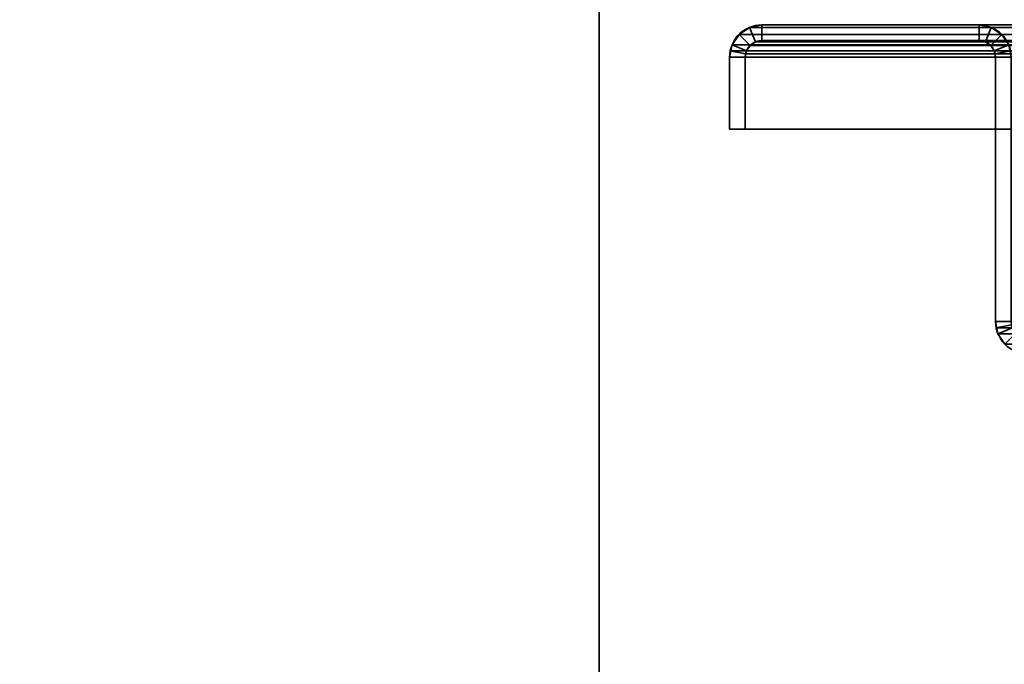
# Model space of a CAD drawing. Header units: millimetres. Extents: x -503 to 6703, y -110 to 193.
# Tile 330 of 656: x 1042 to 1136, y 19 to 81. Entities that reach past the tile are written whole.
import ezdxf

# ---------------------------------------------------------------- set-up
doc = ezdxf.new("R2010")
doc.units = ezdxf.units.MM
doc.layers.add('151', color=7, linetype='Continuous', true_color=0xffffff)

# ---------------------------------------------------------------- blocks, each defined once
blk = doc.blocks.new('UG_SURFACE_002')
at = {"layer": '151', "color": 252, "linetype": 'Continuous', "lineweight": 35}
for points in [[(947.5, -14, -7.75), (947.5, 174.4, -7.75), (1097.5, 174.4, -7.75), (1097.5, -14, -7.75)], [(2052.5, -14, 2212.25), (2052.5, 174.4, 2212.25), (947.5, 174.4, 2212.25), (947.5, -14, 2212.25)], [(1097.5, -14, 2062.25), (1097.5, 174.4, 2062.25), (1902.5, 174.4, 2062.25), (1902.5, -14, 2062.25)], [(1097.5, -14, -7.75), (1097.5, 174.4, -7.75), (1097.5, 174.4, 2062.25), (1097.5, -14, 2062.25)]]:
    blk.add_3dface(points, dxfattribs=at)
blk = doc.blocks.new('UG_SURFACE_166')
at = {"layer": '151', "color": 252, "linetype": 'Continuous', "lineweight": 35}
for points in [[(1111.901, 79.766, 2045.349), (1111.901, 79.766, -7.75), (1110.902, 79.098, -7.75), (1110.902, 79.098, 2046.348)], [(1111.901, 79.766, 2045.349), (1110.902, 79.098, 2046.348), (1111.963, 78.037, 2045.287), (1112.475, 78.38, 2044.775)], [(1110.902, 79.098, -7.75), (1111.901, 79.766, -7.75), (1112.475, 78.38, -7.75), (1111.963, 78.037, -7.75)], [(1113.08, 80, 2044.17), (1113.08, 80, -7.75), (1111.901, 79.766, -7.75), (1111.901, 79.766, 2045.349)], [(1113.08, 80, 2044.17), (1111.901, 79.766, 2045.349), (1112.475, 78.38, 2044.775), (1113.08, 78.5, 2044.17)], [(1113.08, 78.5, -7.75), (1112.475, 78.38, -7.75), (1111.901, 79.766, -7.75), (1113.08, 80, -7.75)], [(1133.92, 80, 2023.33), (1133.92, 80, -7.75), (1113.08, 80, -7.75), (1113.08, 80, 2044.17)], [(1133.92, 80, 2023.33), (1113.08, 80, 2044.17), (1113.08, 78.5, 2044.17), (1133.92, 78.5, 2023.33)], [(1113.08, 80, -7.75), (1133.92, 80, -7.75), (1133.92, 78.5, -7.75), (1113.08, 78.5, -7.75)], [(1135.099, 79.766, 2022.151), (1135.099, 79.766, -7.75), (1133.92, 80, -7.75), (1133.92, 80, 2023.33)], [(1133.92, 78.5, 2023.33), (1134.525, 78.38, 2022.725), (1135.099, 79.766, 2022.151), (1133.92, 80, 2023.33)], [(1133.92, 80, -7.75), (1135.099, 79.766, -7.75), (1134.525, 78.38, -7.75), (1133.92, 78.5, -7.75)], [(1134.525, 78.38, 2022.725), (1135.037, 78.037, 2022.213), (1136.098, 79.098, 2021.152), (1135.099, 79.766, 2022.151)], [(1135.037, 78.037, -7.75), (1134.525, 78.38, -7.75), (1135.099, 79.766, -7.75), (1136.098, 79.098, -7.75)], [(1136.098, 79.098, 2021.152), (1136.098, 79.098, -7.75), (1135.099, 79.766, -7.75), (1135.099, 79.766, 2022.151)], [(1110.902, 79.098, 2046.348), (1110.902, 79.098, -7.75), (1110.234, 78.099, -7.75), (1110.234, 78.099, 2047.016)], [(1111.62, 77.525, 2045.63), (1111.963, 78.037, 2045.287), (1110.902, 79.098, 2046.348), (1110.234, 78.099, 2047.016)], [(1111.963, 78.037, -7.75), (1111.62, 77.525, -7.75), (1110.234, 78.099, -7.75), (1110.902, 79.098, -7.75)], [(1111.963, 78.037, 2045.287), (1111.963, 78.037, -7.75), (1112.475, 78.38, -7.75), (1112.475, 78.38, 2044.775)], [(1112.475, 78.38, 2044.775), (1112.475, 78.38, -7.75), (1113.08, 78.5, -7.75), (1113.08, 78.5, 2044.17)], [(1133.92, 78.5, 2023.33), (1113.08, 78.5, 2044.17), (1113.08, 78.5, -7.75), (1133.92, 78.5, -7.75)], [(1133.92, 78.5, 2023.33), (1133.92, 78.5, -7.75), (1134.525, 78.38, -7.75), (1134.525, 78.38, 2022.725)], [(1134.525, 78.38, 2022.725), (1134.525, 78.38, -7.75), (1135.037, 78.037, -7.75), (1135.037, 78.037, 2022.213)], [(1136.766, 78.099, 2020.484), (1136.098, 79.098, 2021.152), (1135.037, 78.037, 2022.213), (1135.38, 77.525, 2021.87)], [(1136.098, 79.098, -7.75), (1136.766, 78.099, -7.75), (1135.38, 77.525, -7.75), (1135.037, 78.037, -7.75)], [(1136.766, 78.099, 2020.484), (1136.766, 78.099, -7.75), (1136.098, 79.098, -7.75), (1136.098, 79.098, 2021.152)], [(1110, 76.92, -7.75), (1110.059, 77.521, 2047.191), (1110.234, 78.099, 2047.016)], [(1110.234, 78.099, 2047.016), (1110.234, 78.099, -7.75), (1110, 76.92, -7.75)], [(1110, 76.92, -7.75), (1110.234, 78.099, -7.75), (1111.62, 77.525, -7.75), (1111.5, 76.92, -7.75)], [(1110, 76.92, -7.75), (1110, 76.92, 2047.25), (1110.059, 77.521, 2047.191)], [(1111.5, 76.92, 2045.75), (1111.53, 77.228, 2045.72), (1110.059, 77.521, 2047.191), (1110, 76.92, 2047.25)], [(1111.53, 77.228, 2045.72), (1111.62, 77.525, 2045.63), (1110.234, 78.099, 2047.016), (1110.059, 77.521, 2047.191)], [(1111.5, 76.92, -7.75), (1111.62, 77.525, -7.75), (1111.62, 77.525, 2045.63)], [(1111.62, 77.525, 2045.63), (1111.53, 77.228, 2045.72), (1111.5, 76.92, -7.75)], [(1111.62, 77.525, 2045.63), (1111.62, 77.525, -7.75), (1111.963, 78.037, -7.75), (1111.963, 78.037, 2045.287)], [(1135.037, 78.037, 2022.213), (1135.037, 78.037, -7.75), (1135.38, 77.525, -7.75), (1135.38, 77.525, 2021.87)], [(1136.941, 77.521, 2020.309), (1136.766, 78.099, 2020.484), (1135.38, 77.525, 2021.87), (1135.47, 77.228, 2021.78)], [(1135.5, 76.92, -7.75), (1135.38, 77.525, -7.75), (1136.766, 78.099, -7.75), (1137, 76.92, -7.75)], [(1135.38, 77.525, -7.75), (1135.5, 76.92, -7.75), (1135.5, 76.92, 2021.75)], [(1135.5, 76.92, 2021.75), (1135.47, 77.228, 2021.78), (1135.38, 77.525, -7.75)], [(1135.47, 77.228, 2021.78), (1135.38, 77.525, 2021.87), (1135.38, 77.525, -7.75)], [(1137, 76.92, 2020.25), (1136.941, 77.521, 2020.309), (1135.47, 77.228, 2021.78), (1135.5, 76.92, 2021.75)], [(1110, 76.92, 2047.25), (1110, 76.92, -7.75), (1110, 70, -7.75), (1110, 70, 2047.25)], [(1110, 76.92, 2047.25), (1110, 70, 2047.25), (1111.5, 70, 2045.75), (1111.5, 76.92, 2045.75)], [(1111.5, 76.92, -7.75), (1111.5, 70, -7.75), (1110, 70, -7.75), (1110, 76.92, -7.75)], [(1111.53, 77.228, 2045.72), (1111.5, 76.92, 2045.75), (1111.5, 76.92, -7.75)], [(1111.5, 76.92, 2045.75), (1111.5, 70, 2045.75), (1111.5, 70, -7.75), (1111.5, 76.92, -7.75)], [(1135.5, 51.58, 2021.75), (1135.5, 76.92, 2021.75), (1135.5, 76.92, -7.75), (1135.5, 51.58, -7.75)], [(1137, 51.58, 2020.25), (1137, 76.92, 2020.25), (1135.5, 76.92, 2021.75), (1135.5, 51.58, 2021.75)], [(1137, 76.92, -7.75), (1137, 51.58, -7.75), (1135.5, 51.58, -7.75), (1135.5, 76.92, -7.75)], [(1111.5, 70, 2045.75), (1110, 70, 2047.25), (1110, 70, -7.75), (1111.5, 70, -7.75)], [(1135.5, 51.58, -7.75), (1135.734, 50.401, -7.75), (1135.734, 50.401, 2021.516)], [(1135.734, 50.401, 2021.516), (1135.559, 50.979, 2021.691), (1135.5, 51.58, -7.75)], [(1135.559, 50.979, 2021.691), (1135.5, 51.58, 2021.75), (1135.5, 51.58, -7.75)], [(1135.5, 51.58, 2021.75), (1135.559, 50.979, 2021.691), (1137.03, 51.272, 2020.22), (1137, 51.58, 2020.25)], [(1137, 51.58, -7.75), (1137.12, 50.975, -7.75), (1135.734, 50.401, -7.75), (1135.5, 51.58, -7.75)], [(1135.559, 50.979, 2021.691), (1135.734, 50.401, 2021.516), (1137.12, 50.975, 2020.13), (1137.03, 51.272, 2020.22)], [(1135.734, 50.401, 2021.516), (1136.402, 49.402, 2020.848), (1137.463, 50.463, 2019.787), (1137.12, 50.975, 2020.13)], [(1136.402, 49.402, -7.75), (1135.734, 50.401, -7.75), (1137.12, 50.975, -7.75), (1137.463, 50.463, -7.75)], [(1135.734, 50.401, 2021.516), (1135.734, 50.401, -7.75), (1136.402, 49.402, -7.75), (1136.402, 49.402, 2020.848)]]:
    blk.add_3dface(points, dxfattribs=at)
blk = doc.blocks.new('UG_SURFACE_167')
at = {"layer": '151', "color": 252, "linetype": 'Continuous', "lineweight": 35}
for points in [[(1111.901, 79.766, 2045.349), (1111.901, 79.766, -7.75), (1110.902, 79.098, -7.75), (1110.902, 79.098, 2046.348)], [(1111.901, 79.766, 2045.349), (1110.902, 79.098, 2046.348), (1111.963, 78.037, 2045.287), (1112.475, 78.38, 2044.775)], [(1110.902, 79.098, -7.75), (1111.901, 79.766, -7.75), (1112.475, 78.38, -7.75), (1111.963, 78.037, -7.75)], [(1113.08, 80, 2044.17), (1113.08, 80, -7.75), (1111.901, 79.766, -7.75), (1111.901, 79.766, 2045.349)], [(1113.08, 80, 2044.17), (1111.901, 79.766, 2045.349), (1112.475, 78.38, 2044.775), (1113.08, 78.5, 2044.17)], [(1113.08, 78.5, -7.75), (1112.475, 78.38, -7.75), (1111.901, 79.766, -7.75), (1113.08, 80, -7.75)], [(1133.92, 80, 2023.33), (1133.92, 80, -7.75), (1113.08, 80, -7.75), (1113.08, 80, 2044.17)], [(1133.92, 80, 2023.33), (1113.08, 80, 2044.17), (1113.08, 78.5, 2044.17), (1133.92, 78.5, 2023.33)], [(1113.08, 80, -7.75), (1133.92, 80, -7.75), (1133.92, 78.5, -7.75), (1113.08, 78.5, -7.75)], [(1135.099, 79.766, 2022.151), (1135.099, 79.766, -7.75), (1133.92, 80, -7.75), (1133.92, 80, 2023.33)], [(1133.92, 78.5, 2023.33), (1134.525, 78.38, 2022.725), (1135.099, 79.766, 2022.151), (1133.92, 80, 2023.33)], [(1133.92, 80, -7.75), (1135.099, 79.766, -7.75), (1134.525, 78.38, -7.75), (1133.92, 78.5, -7.75)], [(1134.525, 78.38, 2022.725), (1135.037, 78.037, 2022.213), (1136.098, 79.098, 2021.152), (1135.099, 79.766, 2022.151)], [(1135.037, 78.037, -7.75), (1134.525, 78.38, -7.75), (1135.099, 79.766, -7.75), (1136.098, 79.098, -7.75)], [(1136.098, 79.098, 2021.152), (1136.098, 79.098, -7.75), (1135.099, 79.766, -7.75), (1135.099, 79.766, 2022.151)], [(1110.902, 79.098, 2046.348), (1110.902, 79.098, -7.75), (1110.234, 78.099, -7.75), (1110.234, 78.099, 2047.016)], [(1111.62, 77.525, 2045.63), (1111.963, 78.037, 2045.287), (1110.902, 79.098, 2046.348), (1110.234, 78.099, 2047.016)], [(1111.963, 78.037, -7.75), (1111.62, 77.525, -7.75), (1110.234, 78.099, -7.75), (1110.902, 79.098, -7.75)], [(1111.963, 78.037, 2045.287), (1111.963, 78.037, -7.75), (1112.475, 78.38, -7.75), (1112.475, 78.38, 2044.775)], [(1112.475, 78.38, 2044.775), (1112.475, 78.38, -7.75), (1113.08, 78.5, -7.75), (1113.08, 78.5, 2044.17)], [(1133.92, 78.5, 2023.33), (1113.08, 78.5, 2044.17), (1113.08, 78.5, -7.75), (1133.92, 78.5, -7.75)], [(1133.92, 78.5, 2023.33), (1133.92, 78.5, -7.75), (1134.525, 78.38, -7.75), (1134.525, 78.38, 2022.725)], [(1134.525, 78.38, 2022.725), (1134.525, 78.38, -7.75), (1135.037, 78.037, -7.75), (1135.037, 78.037, 2022.213)], [(1136.766, 78.099, 2020.484), (1136.098, 79.098, 2021.152), (1135.037, 78.037, 2022.213), (1135.38, 77.525, 2021.87)], [(1136.098, 79.098, -7.75), (1136.766, 78.099, -7.75), (1135.38, 77.525, -7.75), (1135.037, 78.037, -7.75)], [(1136.766, 78.099, 2020.484), (1136.766, 78.099, -7.75), (1136.098, 79.098, -7.75), (1136.098, 79.098, 2021.152)], [(1110, 76.92, -7.75), (1110.059, 77.521, 2047.191), (1110.234, 78.099, 2047.016)], [(1110.234, 78.099, 2047.016), (1110.234, 78.099, -7.75), (1110, 76.92, -7.75)], [(1110, 76.92, -7.75), (1110.234, 78.099, -7.75), (1111.62, 77.525, -7.75), (1111.5, 76.92, -7.75)], [(1110, 76.92, -7.75), (1110, 76.92, 2047.25), (1110.059, 77.521, 2047.191)], [(1111.5, 76.92, 2045.75), (1111.53, 77.228, 2045.72), (1110.059, 77.521, 2047.191), (1110, 76.92, 2047.25)], [(1111.53, 77.228, 2045.72), (1111.62, 77.525, 2045.63), (1110.234, 78.099, 2047.016), (1110.059, 77.521, 2047.191)], [(1111.5, 76.92, -7.75), (1111.62, 77.525, -7.75), (1111.62, 77.525, 2045.63)], [(1111.62, 77.525, 2045.63), (1111.53, 77.228, 2045.72), (1111.5, 76.92, -7.75)], [(1111.62, 77.525, 2045.63), (1111.62, 77.525, -7.75), (1111.963, 78.037, -7.75), (1111.963, 78.037, 2045.287)], [(1135.037, 78.037, 2022.213), (1135.037, 78.037, -7.75), (1135.38, 77.525, -7.75), (1135.38, 77.525, 2021.87)], [(1136.941, 77.521, 2020.309), (1136.766, 78.099, 2020.484), (1135.38, 77.525, 2021.87), (1135.47, 77.228, 2021.78)], [(1135.5, 76.92, -7.75), (1135.38, 77.525, -7.75), (1136.766, 78.099, -7.75), (1137, 76.92, -7.75)], [(1135.38, 77.525, -7.75), (1135.5, 76.92, -7.75), (1135.5, 76.92, 2021.75)], [(1135.5, 76.92, 2021.75), (1135.47, 77.228, 2021.78), (1135.38, 77.525, -7.75)], [(1135.47, 77.228, 2021.78), (1135.38, 77.525, 2021.87), (1135.38, 77.525, -7.75)], [(1137, 76.92, 2020.25), (1136.941, 77.521, 2020.309), (1135.47, 77.228, 2021.78), (1135.5, 76.92, 2021.75)], [(1110, 76.92, 2047.25), (1110, 76.92, -7.75), (1110, 70, -7.75), (1110, 70, 2047.25)], [(1110, 76.92, 2047.25), (1110, 70, 2047.25), (1111.5, 70, 2045.75), (1111.5, 76.92, 2045.75)], [(1111.5, 76.92, -7.75), (1111.5, 70, -7.75), (1110, 70, -7.75), (1110, 76.92, -7.75)], [(1111.53, 77.228, 2045.72), (1111.5, 76.92, 2045.75), (1111.5, 76.92, -7.75)], [(1111.5, 76.92, 2045.75), (1111.5, 70, 2045.75), (1111.5, 70, -7.75), (1111.5, 76.92, -7.75)], [(1135.5, 51.58, 2021.75), (1135.5, 76.92, 2021.75), (1135.5, 76.92, -7.75), (1135.5, 51.58, -7.75)], [(1137, 51.58, 2020.25), (1137, 76.92, 2020.25), (1135.5, 76.92, 2021.75), (1135.5, 51.58, 2021.75)], [(1137, 76.92, -7.75), (1137, 51.58, -7.75), (1135.5, 51.58, -7.75), (1135.5, 76.92, -7.75)], [(1111.5, 70, 2045.75), (1110, 70, 2047.25), (1110, 70, -7.75), (1111.5, 70, -7.75)], [(1135.5, 51.58, -7.75), (1135.734, 50.401, -7.75), (1135.734, 50.401, 2021.516)], [(1135.734, 50.401, 2021.516), (1135.559, 50.979, 2021.691), (1135.5, 51.58, -7.75)], [(1135.559, 50.979, 2021.691), (1135.5, 51.58, 2021.75), (1135.5, 51.58, -7.75)], [(1135.5, 51.58, 2021.75), (1135.559, 50.979, 2021.691), (1137.03, 51.272, 2020.22), (1137, 51.58, 2020.25)], [(1137, 51.58, -7.75), (1137.12, 50.975, -7.75), (1135.734, 50.401, -7.75), (1135.5, 51.58, -7.75)], [(1135.559, 50.979, 2021.691), (1135.734, 50.401, 2021.516), (1137.12, 50.975, 2020.13), (1137.03, 51.272, 2020.22)], [(1135.734, 50.401, 2021.516), (1136.402, 49.402, 2020.848), (1137.463, 50.463, 2019.787), (1137.12, 50.975, 2020.13)], [(1136.402, 49.402, -7.75), (1135.734, 50.401, -7.75), (1137.12, 50.975, -7.75), (1137.463, 50.463, -7.75)], [(1135.734, 50.401, 2021.516), (1135.734, 50.401, -7.75), (1136.402, 49.402, -7.75), (1136.402, 49.402, 2020.848)]]:
    blk.add_3dface(points, dxfattribs=at)
blk = doc.blocks.new('UG_SURFACE_168')
at = {"layer": '151', "color": 252, "linetype": 'Continuous', "lineweight": 35}
for points in [[(1112.475, 78.38, 2044.775), (1111.963, 78.037, 2045.287), (1110.902, 79.098, 2046.348), (1111.901, 79.766, 2045.349)], [(1888.099, 79.766, 2045.349), (1111.901, 79.766, 2045.349), (1110.902, 79.098, 2046.348), (1889.098, 79.098, 2046.348)], [(1113.08, 78.5, 2044.17), (1112.475, 78.38, 2044.775), (1111.901, 79.766, 2045.349), (1113.08, 80, 2044.17)], [(1886.92, 80, 2044.17), (1113.08, 80, 2044.17), (1111.901, 79.766, 2045.349), (1888.099, 79.766, 2045.349)], [(1113.08, 80, 2044.17), (1133.92, 80, 2023.33), (1133.92, 78.5, 2023.33), (1113.08, 78.5, 2044.17)], [(1133.92, 80, 2023.33), (1113.08, 80, 2044.17), (1886.92, 80, 2044.17), (1866.08, 80, 2023.33)], [(1864.901, 79.766, 2022.151), (1135.099, 79.766, 2022.151), (1133.92, 80, 2023.33), (1866.08, 80, 2023.33)], [(1133.92, 80, 2023.33), (1135.099, 79.766, 2022.151), (1134.525, 78.38, 2022.725), (1133.92, 78.5, 2023.33)], [(1135.099, 79.766, 2022.151), (1136.098, 79.098, 2021.152), (1135.037, 78.037, 2022.213), (1134.525, 78.38, 2022.725)], [(1863.902, 79.098, 2021.152), (1136.098, 79.098, 2021.152), (1135.099, 79.766, 2022.151), (1864.901, 79.766, 2022.151)], [(1110.234, 78.099, 2047.016), (1110.902, 79.098, 2046.348), (1111.963, 78.037, 2045.287), (1111.62, 77.525, 2045.63)], [(1889.098, 79.098, 2046.348), (1110.902, 79.098, 2046.348), (1110.234, 78.099, 2047.016), (1889.766, 78.099, 2047.016)], [(1888.037, 78.037, 2045.287), (1111.963, 78.037, 2045.287), (1112.475, 78.38, 2044.775), (1887.525, 78.38, 2044.775)], [(1887.525, 78.38, 2044.775), (1112.475, 78.38, 2044.775), (1113.08, 78.5, 2044.17), (1886.92, 78.5, 2044.17)], [(1133.92, 78.5, 2023.33), (1866.08, 78.5, 2023.33), (1886.92, 78.5, 2044.17), (1113.08, 78.5, 2044.17)], [(1866.08, 78.5, 2023.33), (1133.92, 78.5, 2023.33), (1134.525, 78.38, 2022.725), (1865.475, 78.38, 2022.725)], [(1865.475, 78.38, 2022.725), (1134.525, 78.38, 2022.725), (1135.037, 78.037, 2022.213), (1864.963, 78.037, 2022.213)], [(1135.38, 77.525, 2021.87), (1135.037, 78.037, 2022.213), (1136.098, 79.098, 2021.152), (1136.766, 78.099, 2020.484)], [(1863.234, 78.099, 2020.484), (1136.766, 78.099, 2020.484), (1136.098, 79.098, 2021.152), (1863.902, 79.098, 2021.152)], [(1110, 76.92, 2047.25), (1110.059, 77.521, 2047.191), (1111.53, 77.228, 2045.72), (1111.5, 76.92, 2045.75)], [(1110, 76.92, 2047.25), (1890, 76.92, 2047.25), (1889.941, 77.521, 2047.191)], [(1110.059, 77.521, 2047.191), (1110, 76.92, 2047.25), (1889.941, 77.521, 2047.191)], [(1110.059, 77.521, 2047.191), (1110.234, 78.099, 2047.016), (1111.62, 77.525, 2045.63), (1111.53, 77.228, 2045.72)], [(1889.941, 77.521, 2047.191), (1889.766, 78.099, 2047.016), (1110.234, 78.099, 2047.016), (1110.059, 77.521, 2047.191)], [(1111.53, 77.228, 2045.72), (1111.62, 77.525, 2045.63), (1888.38, 77.525, 2045.63), (1888.47, 77.228, 2045.72)], [(1888.38, 77.525, 2045.63), (1111.62, 77.525, 2045.63), (1111.963, 78.037, 2045.287), (1888.037, 78.037, 2045.287)], [(1864.963, 78.037, 2022.213), (1135.037, 78.037, 2022.213), (1135.38, 77.525, 2021.87), (1864.62, 77.525, 2021.87)], [(1135.47, 77.228, 2021.78), (1135.38, 77.525, 2021.87), (1136.766, 78.099, 2020.484), (1136.941, 77.521, 2020.309)], [(1864.53, 77.228, 2021.78), (1135.38, 77.525, 2021.87), (1135.47, 77.228, 2021.78)], [(1864.53, 77.228, 2021.78), (1864.62, 77.525, 2021.87), (1135.38, 77.525, 2021.87)], [(1135.5, 76.92, 2021.75), (1135.47, 77.228, 2021.78), (1136.941, 77.521, 2020.309), (1137, 76.92, 2020.25)], [(1111.5, 76.92, 2045.75), (1111.5, 70, 2045.75), (1110, 70, 2047.25), (1110, 76.92, 2047.25)], [(1110, 76.92, 2047.25), (1110, 70, 2047.25), (1890, 70, 2047.25), (1890, 76.92, 2047.25)], [(1888.5, 76.92, 2045.75), (1111.5, 76.92, 2045.75), (1111.53, 77.228, 2045.72)], [(1111.5, 76.92, 2045.75), (1888.5, 76.92, 2045.75), (1888.5, 70, 2045.75), (1111.5, 70, 2045.75)], [(1888.47, 77.228, 2045.72), (1888.5, 76.92, 2045.75), (1111.53, 77.228, 2045.72)], [(1135.47, 77.228, 2021.78), (1864.5, 76.92, 2021.75), (1864.53, 77.228, 2021.78)], [(1135.47, 77.228, 2021.78), (1135.5, 76.92, 2021.75), (1864.5, 76.92, 2021.75)], [(1135.5, 51.58, 2021.75), (1864.5, 51.58, 2021.75), (1864.5, 76.92, 2021.75), (1135.5, 76.92, 2021.75)], [(1135.5, 51.58, 2021.75), (1135.5, 76.92, 2021.75), (1137, 76.92, 2020.25), (1137, 51.58, 2020.25)], [(1111.5, 70, 2045.75), (1888.5, 70, 2045.75), (1890, 70, 2047.25), (1110, 70, 2047.25)], [(1864.441, 50.979, 2021.691), (1135.5, 51.58, 2021.75), (1135.559, 50.979, 2021.691)], [(1864.441, 50.979, 2021.691), (1864.5, 51.58, 2021.75), (1135.5, 51.58, 2021.75)], [(1137, 51.58, 2020.25), (1137.03, 51.272, 2020.22), (1135.559, 50.979, 2021.691), (1135.5, 51.58, 2021.75)], [(1137.03, 51.272, 2020.22), (1137.12, 50.975, 2020.13), (1135.734, 50.401, 2021.516), (1135.559, 50.979, 2021.691)], [(1135.559, 50.979, 2021.691), (1135.734, 50.401, 2021.516), (1864.266, 50.401, 2021.516), (1864.441, 50.979, 2021.691)], [(1137.12, 50.975, 2020.13), (1137.463, 50.463, 2019.787), (1136.402, 49.402, 2020.848), (1135.734, 50.401, 2021.516)], [(1864.266, 50.401, 2021.516), (1135.734, 50.401, 2021.516), (1136.402, 49.402, 2020.848), (1863.598, 49.402, 2020.848)]]:
    blk.add_3dface(points, dxfattribs=at)

msp = doc.modelspace()

# ---------------------------------------------------------------- linework, layer by layer
at = {"layer": '151', "color": 252, "linetype": 'Continuous', "lineweight": -3, "true_color": 0x939598}
for p, q in [((1097.5, -14, 2062.25), (1097.5, 174.4, 2062.25)), ((1097.5, 174.4, -7.75), (1097.5, -14, -7.75)), ((1113.08, 80, 2044.17), (1113.08, 80, -7.75)), ((1113.08, 80, -7.75), (1133.92, 80, -7.75)), ((1133.92, 80, 2023.33), (1113.08, 80, 2044.17)), ((1886.92, 80, 2044.17), (1113.08, 80, 2044.17)), ((1133.92, 80, 2023.33), (1113.08, 80, 2044.17)), ((1113.08, 80, 2044.17), (1113.08, 80, -7.75)), ((1113.08, 80, -7.75), (1133.92, 80, -7.75)), ((1133.92, 80, 2023.33), (1113.08, 80, 2044.17)), ((1133.92, 80, 2023.33), (1133.92, 80, -7.75)), ((1133.92, 80, 2023.33), (1133.92, 80, -7.75)), ((1866.08, 80, 2023.33), (1133.92, 80, 2023.33)), ((1113.08, 78.5, -7.75), (1133.92, 78.5, -7.75)), ((1886.92, 78.5, 2044.17), (1113.08, 78.5, 2044.17)), ((1113.08, 78.5, 2044.17), (1113.08, 78.5, -7.75)), ((1113.08, 78.5, -7.75), (1133.92, 78.5, -7.75)), ((1113.08, 78.5, 2044.17), (1113.08, 78.5, -7.75)), ((1133.92, 78.5, 2023.33), (1113.08, 78.5, 2044.17)), ((1133.92, 78.5, 2023.33), (1113.08, 78.5, 2044.17)), ((1133.92, 78.5, 2023.33), (1113.08, 78.5, 2044.17)), ((1866.08, 78.5, 2023.33), (1133.92, 78.5, 2023.33)), ((1133.92, 78.5, 2023.33), (1133.92, 78.5, -7.75)), ((1133.92, 78.5, 2023.33), (1133.92, 78.5, -7.75)), ((1110, 76.92, 2047.25), (1110, 76.92, -7.75)), ((1110, 76.92, 2047.25), (1110, 70, 2047.25)), ((1890, 76.92, 2047.25), (1110, 76.92, 2047.25)), ((1110, 70, -7.75), (1110, 76.92, -7.75)), ((1110, 76.92, 2047.25), (1110, 76.92, -7.75)), ((1110, 70, -7.75), (1110, 76.92, -7.75)), ((1110, 76.92, 2047.25), (1110, 70, 2047.25)), ((1110, 76.92, 2047.25), (1110, 70, 2047.25)), ((1111.5, 76.92, 2045.75), (1111.5, 70, 2045.75)), ((1111.5, 76.92, 2045.75), (1111.5, 76.92, -7.75)), ((1111.5, 76.92, 2045.75), (1111.5, 70, 2045.75)), ((1111.5, 76.92, 2045.75), (1111.5, 70, 2045.75)), ((1111.5, 70, -7.75), (1111.5, 76.92, -7.75)), ((1888.5, 76.92, 2045.75), (1111.5, 76.92, 2045.75)), ((1111.5, 70, -7.75), (1111.5, 76.92, -7.75)), ((1111.5, 76.92, 2045.75), (1111.5, 76.92, -7.75)), ((1135.5, 76.92, 2021.75), (1135.5, 76.92, -7.75)), ((1135.5, 51.58, 2021.75), (1135.5, 76.92, 2021.75)), ((1135.5, 51.58, 2021.75), (1135.5, 76.92, 2021.75)), ((1135.5, 76.92, -7.75), (1135.5, 51.58, -7.75)), ((1135.5, 76.92, -7.75), (1135.5, 51.58, -7.75)), ((1135.5, 76.92, 2021.75), (1135.5, 76.92, -7.75)), ((1864.5, 76.92, 2021.75), (1135.5, 76.92, 2021.75)), ((1135.5, 51.58, 2021.75), (1135.5, 76.92, 2021.75)), ((1110, 70, -7.75), (1111.5, 70, -7.75)), ((1110, 70, 2047.25), (1110, 70, -7.75)), ((1111.5, 70, 2045.75), (1110, 70, 2047.25)), ((1111.5, 70, 2045.75), (1110, 70, 2047.25)), ((1110, 70, -7.75), (1111.5, 70, -7.75)), ((1111.5, 70, 2045.75), (1110, 70, 2047.25)), ((1110, 70, 2047.25), (1110, 70, -7.75)), ((1890, 70, 2047.25), (1110, 70, 2047.25)), ((1111.5, 70, 2045.75), (1111.5, 70, -7.75)), ((1111.5, 70, 2045.75), (1111.5, 70, -7.75)), ((1888.5, 70, 2045.75), (1111.5, 70, 2045.75)), ((1135.5, 51.58, 2021.75), (1135.5, 51.58, -7.75)), ((1135.5, 51.58, 2021.75), (1135.5, 51.58, -7.75)), ((1864.5, 51.58, 2021.75), (1135.5, 51.58, 2021.75))]:
    msp.add_line(p, q, dxfattribs=at)
at = {"layer": '151', "color": 252, "linetype": 'Continuous', "lineweight": -3, "true_color": 0x939598, "extrusion": (0, 0, -1)}
for centre, radius, start, end in [((-1113.08, 76.92, 7.75), 3.08, 0, 90), ((-1113.08, 76.92, 7.75), 3.08, 0, 90), ((-1133.92, 76.92, 7.75), 3.08, 90, 180), ((-1133.92, 76.92, 7.75), 3.08, 90, 180), ((-1113.08, 76.92, 7.75), 1.58, 0, 90), ((-1113.08, 76.92, 7.75), 1.58, 0, 90), ((-1133.92, 76.92, 7.75), 1.58, 90, 180), ((-1133.92, 76.92, 7.75), 1.58, 90, 180), ((-1138.58, 51.58, 7.75), 3.08, 270, 0), ((-1138.58, 51.58, 7.75), 3.08, 270, 0)]:
    msp.add_arc(centre, radius, start, end, dxfattribs=at)
at = {"layer": '151', "color": 252, "linetype": 'Continuous', "lineweight": -3, "true_color": 0x939598, "extrusion": (0.707107, 6.12323e-17, 0.707107)}
for centre, major_axis, start_param, end_param in [((1113.08, 76.92, 2044.17), (-3.08, 0, 3.08), 4.712389, 6.283185), ((1113.08, 76.92, 2044.17), (-3.08, 0, 3.08), 4.712389, 6.283185), ((1113.08, 76.92, 2044.17), (-3.08, 0, 3.08), 4.712389, 6.283185), ((1133.92, 76.92, 2023.33), (-3.08, 0, 3.08), 3.141593, 4.712389), ((1133.92, 76.92, 2023.33), (-3.08, 0, 3.08), 3.141593, 4.712389), ((1133.92, 76.92, 2023.33), (-3.08, 0, 3.08), 3.141593, 4.712389), ((1113.08, 76.92, 2044.17), (-1.58, 0, 1.58), 4.712389, 6.283185), ((1113.08, 76.92, 2044.17), (-1.58, 0, 1.58), 4.712389, 6.283185), ((1113.08, 76.92, 2044.17), (-1.58, 0, 1.58), 4.712389, 6.283185), ((1133.92, 76.92, 2023.33), (-1.58, 0, 1.58), 3.141593, 4.712389), ((1133.92, 76.92, 2023.33), (-1.58, 0, 1.58), 3.141593, 4.712389), ((1133.92, 76.92, 2023.33), (-1.58, 0, 1.58), 3.141593, 4.712389), ((1138.58, 51.58, 2018.67), (-3.08, 0, 3.08), 0, 1.570796), ((1138.58, 51.58, 2018.67), (-3.08, 0, 3.08), 0, 1.570796), ((1138.58, 51.58, 2018.67), (-3.08, 0, 3.08), 0, 1.570796)]:
    msp.add_ellipse(centre, major_axis=major_axis, ratio=0.707107, start_param=start_param, end_param=end_param, dxfattribs=at)

# ---------------------------------------------------------------- block references
at = {"layer": '151', "color": 252, "linetype": 'Continuous', "lineweight": -3, "true_color": 0x939598}
for name in ['UG_SURFACE_002', 'UG_SURFACE_166', 'UG_SURFACE_167', 'UG_SURFACE_168']:
    msp.add_blockref(name, (0, 0), dxfattribs=at)

doc.saveas('drawing.dxf')
